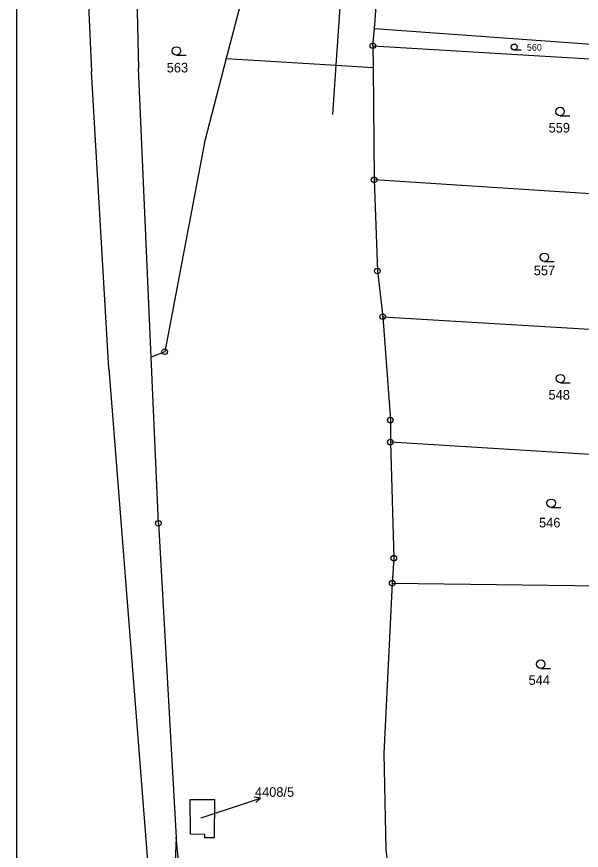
# Model space of a CAD drawing. Extents: x -468021 to -466942, y -1130484 to -1128584.
# Drawn here: x -468020.6 to -467920.3, y -1129009 to -1128861 of the extents above; entities that cross this region are included whole.
import ezdxf

# ---------------------------------------------------------------- set-up
doc = ezdxf.new("R2010")
doc.units = 0
doc.layers.add('Default', color=7, linetype='Continuous')
doc.layers.add('DKM', color=7, linetype='Continuous')

msp = doc.modelspace()

# ---------------------------------------------------------------- linework, layer by layer
at = {"layer": 'Default'}
msp.add_lwpolyline([(-468020.6, -1128583.91), (-466941.68, -1128583.91), (-466941.68, -1130484.41), (-468020.6, -1130484.41)], close=True, dxfattribs=at)
at = {"layer": 'DKM'}
for p, q in [((-468011.15, -1128786.78), (-468007.29, -1128870.76)), ((-467975.14, -1128836.66), (-467983.41, -1128868.49)), ((-467963.86, -1128869.66), (-467961.73, -1128837.61)), ((-467957.09, -1128863.15), (-467955.51, -1128843.83)), ((-467999.59, -1128845.76), (-467998.96, -1128870.24)), ((-467957.37, -1128866.19), (-467957.09, -1128863.15)), ((-467957.09, -1128863.15), (-467884.91, -1128868.36)), ((-467957.37, -1128866.19), (-467906.92, -1128869.26)), ((-467957.37, -1128866.19), (-467957.33, -1128870.05)), ((-467932.26, -1128866.94), (-467931.04, -1128866.94)), ((-467992.24, -1128867.87), (-467990.49, -1128867.87)), ((-467983.41, -1128868.49), (-467987.21, -1128883.1)), ((-467983.41, -1128868.49), (-467963.86, -1128869.66)), ((-467964.44, -1128878.38), (-467963.86, -1128869.66)), ((-467963.86, -1128869.66), (-467957.33, -1128870.05)), ((-467957.33, -1128870.05), (-467957.12, -1128890.01)), ((-468004.24, -1128923.5), (-468007.29, -1128870.76)), ((-467996.73, -1128921.47), (-467998.96, -1128870.24)), ((-467924.12, -1128878.61), (-467922.37, -1128878.61)), ((-467987.21, -1128883.1), (-467994.32, -1128920.49)), ((-467912.19, -1128892.92), (-467957.12, -1128890.01)), ((-467957.12, -1128890.01), (-467956.56, -1128906.16)), ((-467926.9, -1128904.48), (-467925.15, -1128904.48)), ((-467956.56, -1128906.16), (-467955.62, -1128914.28)), ((-467955.62, -1128914.28), (-467902.73, -1128917.48)), ((-467955.62, -1128914.28), (-467954.26, -1128932.64)), ((-467994.32, -1128920.49), (-467996.73, -1128921.47)), ((-467995.44, -1128950.94), (-467996.73, -1128921.47)), ((-468004.24, -1128923.5), (-467997.66, -1129007.04)), ((-467924.07, -1128926.02), (-467922.32, -1128926.02)), ((-467954.26, -1128932.64), (-467954.25, -1128936.54)), ((-467907.19, -1128939.43), (-467954.25, -1128936.54)), ((-467954.25, -1128936.54), (-467953.65, -1128957.12)), ((-467925.71, -1128948.13), (-467923.96, -1128948.13)), ((-467995.44, -1128950.94), (-467992.3, -1129006.68)), ((-467953.65, -1128957.12), (-467953.93, -1128961.58)), ((-467953.93, -1128961.58), (-467955.42, -1128991.8)), ((-467953.93, -1128961.58), (-467891.36, -1128962.32)), ((-467927.56, -1128976.68), (-467925.81, -1128976.68)), ((-467955.42, -1128991.8), (-467955.08, -1129008.85)), ((-467989.74, -1129006.1), (-467989.77, -1128999.93)), ((-467989.77, -1128999.93), (-467985.5, -1128999.95)), ((-467985.5, -1128999.95), (-467985.54, -1129006.77)), ((-467980.18, -1129000.65), (-467977.33, -1128999.71)), ((-467977.33, -1128999.71), (-467978.44, -1128999.55)), ((-467977.33, -1128999.71), (-467978.12, -1129000.5)), ((-467987.87, -1129003.2), (-467980.18, -1129000.65)), ((-467987.17, -1129006.17), (-467989.74, -1129006.1)), ((-467987.18, -1129006.76), (-467987.17, -1129006.17)), ((-467997.66, -1129007.04), (-467995.82, -1129031.85)), ((-467992.3, -1129006.68), (-467993.21, -1129030.69)), ((-467989.87, -1129030.11), (-467992.3, -1129006.68)), ((-467985.54, -1129006.77), (-467987.18, -1129006.76)), ((-467955.08, -1129008.85), (-467954.11, -1129017.05))]:
    msp.add_line(p, q, dxfattribs=at)
for centre, radius in [((-467957.37, -1128866.19), 0.5), ((-467992.24, -1128867.12), 0.75), ((-467957.37, -1128866.19), 0.01), ((-467932.26, -1128866.42), 0.525), ((-467924.12, -1128877.86), 0.75), ((-467957.12, -1128890.01), 0.5), ((-467957.12, -1128890.01), 0.01), ((-467926.9, -1128903.73), 0.75), ((-467956.56, -1128906.16), 0.5), ((-467956.56, -1128906.16), 0.01), ((-467955.62, -1128914.28), 0.5), ((-467955.62, -1128914.28), 0.01), ((-467994.32, -1128920.49), 0.5), ((-467994.32, -1128920.49), 0.01), ((-467924.07, -1128925.27), 0.75), ((-467954.26, -1128932.64), 0.5), ((-467954.26, -1128932.64), 0.01), ((-467954.25, -1128936.54), 0.5), ((-467954.25, -1128936.54), 0.01), ((-467925.71, -1128947.38), 0.75), ((-467995.44, -1128950.94), 0.5), ((-467995.44, -1128950.94), 0.01), ((-467953.65, -1128957.12), 0.5), ((-467953.65, -1128957.12), 0.01), ((-467953.93, -1128961.58), 0.5), ((-467953.93, -1128961.58), 0.01), ((-467927.56, -1128975.93), 0.75)]:
    msp.add_circle(centre, radius, dxfattribs=at)

# ---------------------------------------------------------------- texts
for s, height, p in [('560', 1.19, (-467930.02, -1128867.09)), ('563', 1.7, (-467993.96, -1128870.94)), ('559', 1.7, (-467926.16, -1128881.6)), ('557', 1.7, (-467928.79, -1128906.92)), ('548', 1.7, (-467926.17, -1128928.99)), ('546', 1.7, (-467927.86, -1128951.67)), ('544', 1.7, (-467929.72, -1128979.6)), ('4408/5', 1.7, (-467978.29, -1128999.47)), ('4408/5', 0.1, (-467988.12, -1129003.2))]:
    msp.add_text(s, height=height, dxfattribs=at).set_placement(p)

doc.saveas('drawing.dxf')
